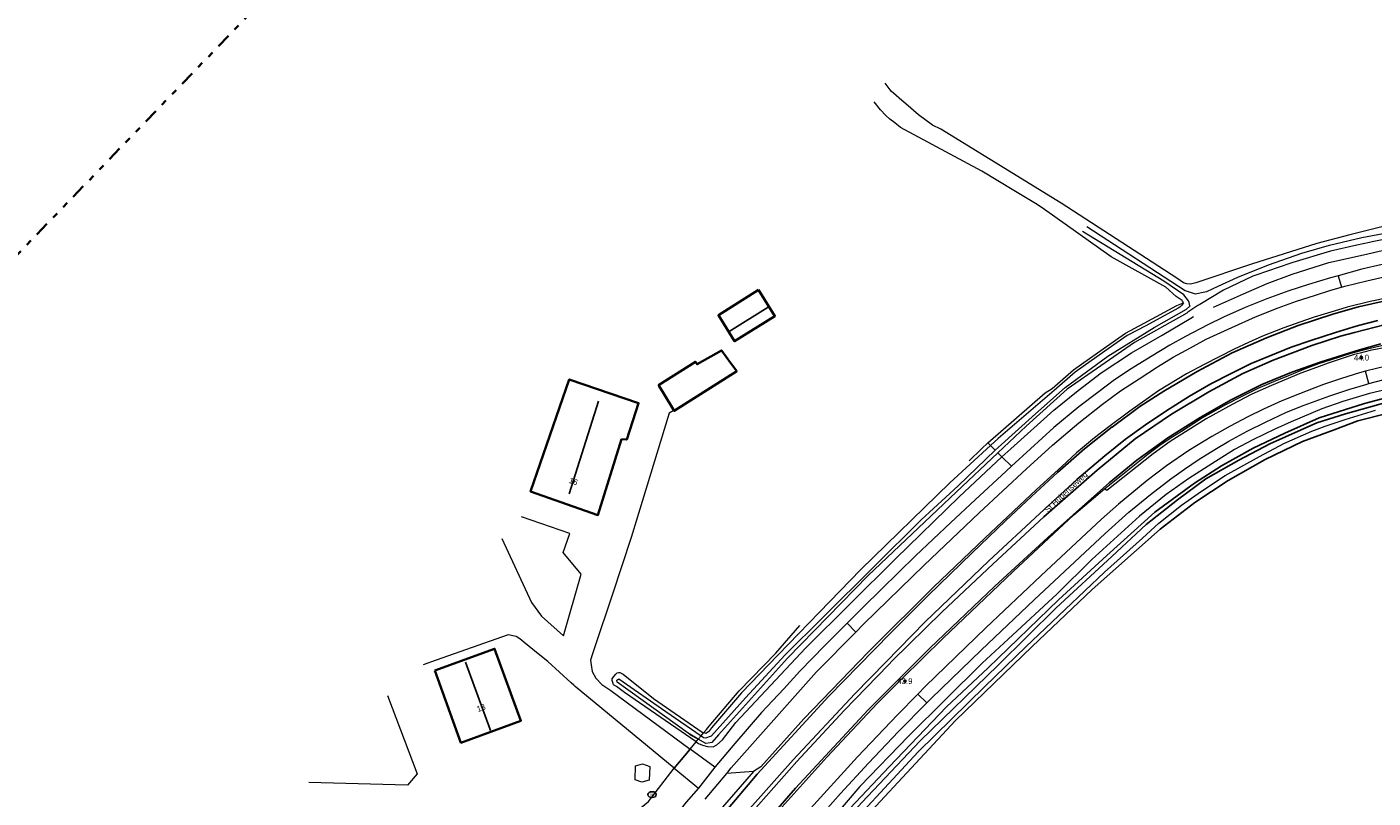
# Model space of a CAD drawing. Header units: metres. Extents: x 169249 to 194689, y 406250 to 412203.
# Tile 286 of 442: x 187191 to 187423, y 410735 to 410868. Entities that reach past the tile are written whole.
import ezdxf
from ezdxf.enums import TextEntityAlignment as Align

# ---------------------------------------------------------------- set-up
doc = ezdxf.new("R2010")
doc.units = ezdxf.units.M
doc.linetypes.add('BGT_NLCS_N264$0$AL-TEKENBLADGRENS', pattern=[11.5, 2.5, -1.5, 1, -1.5, 1, -1.5, 2.5])
doc.layers.get('0').update_dxf_attribs({"linetype": 'CONTINUOUS'})
for name, color, linetype, lineweight in [('BGT_NLCS_N264$0$B-WE-GW-WATERGANG_INSTEEK-G', 252, 'CONTINUOUS', 18), ('BGT_NLCS_N264$0$B-WE-GW-WATERGANG_SLOOT_BODEM-G', 252, 'CONTINUOUS', 18), ('BGT_NLCS_N264$0$B-WE-IE-TERREINAFSCHEIDING_KUNSTMATIG_HEKWERK-G', 252, 'BGT_NLCS_N264$0$IE-TERREINAFSCHEIDING-KUNSTMATIG', 18), ('BGT_NLCS_N264$0$B-WE-OG-TOPOGRAFIE_BEBOUWING-G', 252, 'CONTINUOUS', 35), ('BGT_NLCS_N264$0$B-WE-OG-TOPOGRAFIE_TERREIN_ONBEGROEID-GV', 252, 'CONTINUOUS', 18), ('BGT_NLCS_N264$0$B-WE-OG-TOPOGRAFIE_WATER-GV', 252, 'CONTINUOUS', 18), ('BGT_NLCS_N264$0$B-WE-OG-TOPOGRAFIE_WEG_BERM-GV', 252, 'CONTINUOUS', 18), ('BGT_NLCS_N264$0$B-WE-OG-TOPOGRAFIE_WEG_RIJWEG-GV', 252, 'CONTINUOUS', 18), ('BGT_NLCS_N264$0$B-WE-OG-TOPOGRAFIE_WEG_RIJWIELPAD-GV', 252, 'CONTINUOUS', 18), ('BGT_NLCS_N264$0$B-WE-OG-TOPOGRAFIE_WEG_VERHARD-G', 252, 'CONTINUOUS', 18), ('BGT_NLCS_N264$0$X-XX-AL-TEKENBLADGRENS-G', 252, 'BGT_NLCS_N264$0$AL-TEKENBLADGRENS', 35), ('X-XX-AL-REFERENTIE-G', 7, 'CONTINUOUS', 18)]:
    doc.layers.add(name, color=color, linetype=linetype, lineweight=lineweight)
for name, color, linetype in [('BGT_NLCS_N264$0$B-WE-IE-MEUBILAIR_WEGMEUBILAIR-S', 252, 'CONTINUOUS'), ('BGT_NLCS_N264$0$B-WE-IE-TERREINAFSCHEIDING_KUNSTMATIG_HEKWERK_RASTER-G', 252, 'CONTINUOUS'), ('BGT_NLCS_N264$0$B-WE-KG-KADASTRAAL_NOK-G', 252, 'CONTINUOUS'), ('BGT_NLCS_N264$0$B-WE-KL-WATER_BRANDLEIDING_PUT-S', 252, 'CONTINUOUS'), ('BGT_NLCS_N264$0$B-WE-OG-TOPOGRAFIE_WATER_SLOOT-GV', 252, 'CONTINUOUS'), ('BGT_NLCS_N264$0$B-WE-OG-TOPOGRAFIE_WEG_INRIT-GV', 252, 'CONTINUOUS'), ('BGT_NLCS_N264$0$B-WE-VW-MARKERING-G', 252, 'CONTINUOUS'), ('BGT_NLCS_N264$0$Label_Nummeraanduidingreeks', 252, 'CONTINUOUS'), ('BGT_NLCS_N264$0$Label_Openbareruimte', 252, 'CONTINUOUS'), ('BGT_NLCS_N264$0$Label_Puntobject', 252, 'CONTINUOUS')]:
    doc.layers.add(name, color=color, linetype=linetype)
doc.styles.add('BGT_NLCS_N264$0$NLCS-ISO', font='NLCS-ISO.ttf')
doc.styles.add('BGT_NLCS_N264$0$STANDARD', font='txt')
doc.linetypes.add('BGT_NLCS_N264$0$IE-TERREINAFSCHEIDING-KUNSTMATIG', pattern='A,4,[82,NLCS.SHX,S=0.75,R=90,X=0,Y=0],4,-2', length=10)

# ---------------------------------------------------------------- blocks, each defined once
blk = doc.blocks.new('BGT_NLCS_N264$0$SIE-WEG_STRAATPOT_BRANDKRAAN-SO')
blk.add_ellipse((0, 0), major_axis=(-0.729, 0), ratio=0.685994)
at = {"style": 'BGT_NLCS_N264$0$NLCS-ISO'}
blk.add_text('BR', height=0.4, dxfattribs=at).set_placement((-0.3, -0.15))
blk = doc.blocks.new('BGT_NLCS_N264$0$SIE-WEG_PAAL_ALGEMEEN_TYPE_02-SO')
at = {"ltscale": 0.5}
h = blk.add_hatch(color=256, dxfattribs=at)
h.paths.add_polyline_path([(0, 0), (0.1875, 0, 0.41421356), (0, 0.1875)])
h.paths.add_polyline_path([(0, -0.1875), (0, 0), (-0.1875, 0, 0.41421356)])
for p, q in [((-0.1875, 0), (0.1875, 0)), ((0, -0.1875), (0, 0.1875))]:
    blk.add_line(p, q, dxfattribs=at)
blk.add_circle((0, 0), 0.1875, dxfattribs=at)
blk = doc.blocks.new('BGT_NLCS_N264')
at = {"layer": 'BGT_NLCS_N264$0$B-WE-GW-WATERGANG_INSTEEK-G'}
for points in [[(187424.27, 410833.3, 10.52), (187418.75, 410831.91, 10.48), (187413.11, 410830.44, 10.46), (187401.84, 410826.86, 10.55), (187392.27, 410823.65, 10.44), (187391.34, 410823.41, 10.44), (187390.73, 410823.47, 10.44), (187390.13, 410823.63, 10.43), (187389.01, 410824.43, 10.41), (187369.06, 410837.39, 10.4), (187356.84, 410844.89, 10.49), (187348.39, 410850.08, 10.54), (187346.93, 410850.78, 10.53), (187344.52, 410852.58, 10.52), (187342.35, 410854.47, 10.51), (187341.69, 410855.05, 10.51), (187340.21, 410856.31, 10.51), (187339.89, 410856.58, 10.51), (187339.68, 410856.86, 10.52), (187338.8, 410858.04, 10.56)], [(187390.13, 410820.21, 10.62), (187389.97, 410820.51, 10.62), (187389.92, 410820.6, 10.62), (187388.86, 410821.29, 10.61), (187387.08, 410822.88, 10.62), (187377.69, 410828.13, 10.65), (187366.22, 410836.25, 10.58), (187364.98, 410837.12, 10.58), (187360.95, 410839.55, 10.62), (187355.41, 410842.88, 10.68), (187341.45, 410850.39, 10.79), (187340.44, 410851.17, 10.81), (187339.6, 410851.81, 10.82), (187338.92, 410852.48, 10.84), (187337.97, 410853.42, 10.85), (187336.91, 410854.8, 10.86)], [(187306.25, 410744.6, 11.12), (187293.91, 410753.13, 11.12), (187292.54, 410754.16, 11.12), (187292.06, 410754.41, 11.08), (187291.96, 410754.64, 11.07), (187291.8, 410755.19, 11.07), (187291.82, 410755.47, 11.07), (187292.1, 410755.86, 11.07), (187292.42, 410756.24, 11.08), (187292.7, 410756.47, 11.08), (187292.89, 410756.55, 11.08), (187293.16, 410756.53, 11.09), (187293.7, 410756.24, 11.08), (187298.95, 410752.09, 10.91), (187307.32, 410746.29, 10.83), (187307.58, 410746.2, 10.85)]]:
    blk.add_polyline3d(points, dxfattribs=at)
at = {"layer": 'BGT_NLCS_N264$0$B-WE-GW-WATERGANG_SLOOT_BODEM-G'}
blk.add_line((187306.64, 410745.07, 10.25), (187307.11, 410745.63, 10.18), dxfattribs=at)
for points in [[(187373.53, 410833.35, 9.7), (187390.45, 410822.34, 9.76), (187392.15, 410821.78, 9.68), (187393.84, 410822.09, 9.65), (187394.14, 410822.15, 9.65), (187396.1, 410823.05, 9.66), (187399.49, 410824.61, 9.68), (187404.77, 410826.77, 9.72), (187410.48, 410828.75, 9.73), (187415.29, 410830.16, 9.73), (187420.84, 410831.46, 9.72), (187432.11, 410833.58, 9.71)], [(187427.42, 410831.66, 9.7), (187422.61, 410830.7, 9.7), (187422.18, 410830.61, 9.7), (187419.95, 410830.11, 9.69), (187415.45, 410829.11, 9.68), (187408.96, 410827.12, 9.68), (187408.62, 410827.01, 9.68), (187402.61, 410824.96, 9.72), (187402.06, 410824.77, 9.73), (187397, 410822.38, 9.81), (187392.96, 410819.93, 9.92), (187392.62, 410819.72, 9.93), (187392.07, 410819.39, 9.94), (187391.91, 410819.28, 9.96), (187390.91, 410818.6, 10.07)], [(187390.67, 410819.09, 10.04), (187391.24, 410819.6, 9.9), (187391.26, 410819.62, 9.9), (187391.26, 410819.62, 9.9), (187391.25, 410819.66, 9.9), (187391.1, 410820.26, 9.9), (187391.03, 410820.52, 9.9), (187390.17, 410821.59, 9.86), (187386.77, 410823.91, 9.87), (187372.76, 410832.5, 9.77)], [(187304.9, 410746.11, 10.25), (187292.68, 410754.88, 10.36), (187292.61, 410755.21, 10.36), (187292.94, 410755.49, 10.36), (187301.04, 410749.85, 10.26), (187307.11, 410745.63, 10.18)], [(187306.64, 410745.07, 10.25), (187305.43, 410745.73, 10.24), (187304.9, 410746.11, 10.25)]]:
    blk.add_polyline3d(points, dxfattribs=at)
at = {"layer": 'BGT_NLCS_N264$0$B-WE-IE-TERREINAFSCHEIDING_KUNSTMATIG_HEKWERK-G'}
blk.add_polyline3d([(187253.12, 410752.57, 11.25), (187258.27, 410739.1, 11.15), (187256.6, 410737.14, 11.12), (187239.6, 410737.64, 11.1)], dxfattribs=at)
at = {"layer": 'BGT_NLCS_N264$0$B-WE-IE-TERREINAFSCHEIDING_KUNSTMATIG_HEKWERK_RASTER-G'}
blk.add_polyline3d([(187430.37, 410802.49, 10.82), (187420.17, 410799.89, 10.81), (187416.08, 410798.34, 10.81), (187410.63, 410796.3, 10.83), (187404.22, 410793.21, 10.89), (187397.85, 410789.63, 10.82), (187392.07, 410785.8, 10.89), (187386.13, 410781.23, 10.89), (187374.43, 410770.85, 10.88), (187364.07, 410761.03, 10.95), (187350.93, 410748.26, 10.98), (187328.83, 410724.53, 11)], dxfattribs=at)
at = {"layer": 'BGT_NLCS_N264$0$B-WE-KG-KADASTRAAL_NOK-G'}
for p, q in [((187318.67, 410819.44, 14.06), (187311.93, 410815.24, 14.04)), ((187289.45, 410803.29, 18.59), (187284.4, 410787.31, 18.2))]:
    blk.add_line(p, q, dxfattribs=at)
blk.add_polyline3d([(187266.55, 410758.34, 19.56), (187270.82, 410746.71, 19.57), (187270.88, 410746.57, 19.57)], dxfattribs=at)
at = {"layer": 'BGT_NLCS_N264$0$B-WE-OG-TOPOGRAFIE_BEBOUWING-G'}
for points in [[(187317.02, 410822.45, 12.84), (187319.82, 410817.91, 13.11), (187312.87, 410813.59, 13.05), (187310.09, 410818.06, 12.83), (187317.02, 410822.45, 12.84)], [(187310.68, 410811.95, 12.64), (187312.2, 410809.88, 13.26), (187313.26, 410808.42, 13.7), (187302.49, 410801.59, 13.83), (187300.64, 410804.63, 13.03), (187299.91, 410805.83, 12.71), (187299.81, 410806, 12.66), (187306.16, 410810.05, 12.68), (187306.42, 410809.62, 12.73), (187310.63, 410812.02, 12.62), (187310.68, 410811.95, 12.64)], [(187293.4, 410796.75, 13.63), (187289.36, 410783.66, 13.63), (187277.77, 410787.71, 13.26), (187284.43, 410807.02, 13.17), (187296.35, 410802.94, 14.14), (187294.31, 410796.65, 14.21), (187293.4, 410796.75, 13.63)], [(187261.28, 410756.87, 14.69), (187271.59, 410760.64, 14.7), (187276.1, 410748.24, 14.71), (187265.78, 410744.46, 14.73), (187261.28, 410756.87, 14.69)]]:
    blk.add_polyline3d(points, dxfattribs=at)
at = {"layer": 'BGT_NLCS_N264$0$B-WE-OG-TOPOGRAFIE_TERREIN_ONBEGROEID-GV', "linetype": 'Continuous'}
for p, q in [((187356.47, 410796.07, 10.94), (187366.35, 410804.72, 10.9)), ((187353.26, 410793, 11.03), (187355.36, 410795.09, 10.92)), ((187355.36, 410795.09, 10.92), (187356.47, 410796.07, 10.94)), ((187305.23, 410743.38, 11.23), (187306.25, 410744.6, 11.12))]:
    blk.add_line(p, q, dxfattribs=at)
for points in [[(187366.35, 410804.72, 10.9), (187367.55, 410805.47, 10.92), (187371.21, 410808.67, 10.91), (187376.29, 410812.31, 10.9), (187380.18, 410814.98, 10.9), (187383.39, 410816.68, 10.85), (187388.97, 410819.72, 10.63), (187390.13, 410820.21, 10.62)], [(187307.58, 410746.2, 10.85), (187308.03, 410746.74, 10.94), (187308.53, 410747.34, 10.95), (187313.68, 410753.41, 10.98), (187319.97, 410759.86, 10.99), (187324.13, 410764.62, 11.09)], [(187296.82, 410733.29, 10.78), (187298.07, 410734.32, 10.78), (187302.48, 410740.09, 11.24)]]:
    blk.add_polyline3d(points, dxfattribs=at)
at = {"layer": 'BGT_NLCS_N264$0$B-WE-OG-TOPOGRAFIE_WATER-GV'}
for p, q in [((187356.92, 410795.63, 10.94), (187357.75, 410794.81, 10.2)), ((187358.2, 410794.37, 10.19), (187358.9, 410793.67, 11.15)), ((187306.64, 410745.07, 10.25), (187304.9, 410746.11, 2.09)), ((187307.11, 410745.63, 10.18), (187307.58, 410746.2, 10.85)), ((187306.25, 410744.6, 11.12), (187306.64, 410745.07, 10.25))]:
    blk.add_line(p, q, dxfattribs=at)
for points in [[(187395.3, 410819.48, 11.3), (187400.49, 410821.74, 11.28), (187404.52, 410823.51, 11.25), (187408.85, 410825.12, 11.23), (187415.16, 410827.13, 11.18), (187421.1, 410828.48, 11.16), (187426.81, 410829.78, 11.15), (187433.72, 410831, 11.12), (187444.23, 410832.23, 11.11), (187450.1, 410832.53, 11.11), (187456.2, 410832.82, 11.1), (187460.76, 410832.93, 11.12), (187467.38, 410832.69, 11.09), (187471.09, 410832.51, 11.05), (187488.46, 410831.27, 10.98), (187497.54, 410830.46, 10.91), (187503.01, 410830.41, 10.89), (187507.51, 410830.67, 10.89), (187514.17, 410831.03, 10.93), (187516.57, 410831.24, 10.94), (187523.25, 410831.8, 10.96), (187526.66, 410831.95, 11), (187528.06, 410831.84, 11.03), (187528.85, 410831.89, 11.03)], [(187390.13, 410820.21, 10.62), (187389.77, 410819.73, 10.62), (187389.49, 410819.48, 10.63), (187389.24, 410819.29, 10.63), (187383.63, 410816.24, 10.85), (187380.44, 410814.55, 10.9), (187376.58, 410811.9, 10.9), (187371.52, 410808.28, 10.91), (187367.88, 410805.09, 10.92), (187358.24, 410796.84, 10.92), (187356.92, 410795.63, 10.94)], [(187357.75, 410794.81, 10.2), (187358.27, 410795.3, 10.2), (187364.66, 410801.08, 10.2), (187369.8, 410805.62, 10.2), (187377.1, 410811.01, 10.2), (187385.12, 410815.96, 10.2), (187390.67, 410819.09, 10.04)], [(187390.91, 410818.6, 10.07), (187390.7, 410818.45, 10.1), (187381.71, 410813.35, 10.16), (187370.11, 410805.33, 10.19), (187363.06, 410798.94, 10.2), (187358.2, 410794.37, 10.19)], [(187358.9, 410793.67, 11.15), (187360.4, 410795.08, 11.16), (187367.85, 410801.75, 11.18), (187372, 410805.08, 11.27), (187375.95, 410808.15, 11.28), (187381.17, 410811.57, 11.27), (187386.47, 410814.63, 11.28), (187391.41, 410817.56, 11.27), (187391.88, 410817.84, 11.26)], [(187425.82, 410805.47, 10.98), (187422.17, 410804.59, 11.01), (187417.55, 410803.2, 11.04), (187413.97, 410801.93, 11.03), (187408.65, 410799.71, 11.04), (187405.87, 410798.47, 11.04), (187402.07, 410796.59, 11.06), (187398.94, 410794.95, 11.07), (187395.04, 410792.47, 11.08), (187391.07, 410789.97, 11.07), (187387.16, 410787.22, 11.07), (187382.56, 410783.46, 11.07), (187374.35, 410775.99, 11.07), (187368.41, 410770.09, 11.04), (187359.99, 410762.31, 11.05), (187355.48, 410758.14, 11.06), (187342.85, 410745.65, 11.01), (187334.43, 410736.94, 11.1), (187320.25, 410720.34, 11.06)], [(187329.26, 410726.49, 11), (187344.48, 410742.87, 10.97), (187355.94, 410754.15, 10.99), (187362.98, 410760.97, 10.97), (187376.53, 410773.81, 10.95), (187383.06, 410779.69, 10.98), (187385.89, 410782.27, 10.96), (187389.77, 410785.34, 10.91), (187393.25, 410787.75, 10.88), (187397.33, 410790.48, 10.91), (187403.2, 410793.76, 10.85), (187407.43, 410795.97, 10.82), (187412.2, 410798.12, 10.81), (187414.5, 410798.99, 10.84), (187417.98, 410800.14, 10.85), (187423.21, 410801.7, 10.83)], [(187358.2, 410794.37, 10.19), (187351.02, 410787.61, 10.18), (187335.9, 410773.26, 10.15), (187321.97, 410759, 10.15), (187310.14, 410745.83, 10.25), (187308.95, 410744.51, 10.25), (187308.7, 410744.46, 10.25), (187307.95, 410744.35, 10.25), (187306.64, 410745.07, 10.25)], [(187307.11, 410745.63, 10.18), (187307.53, 410745.34, 10.17), (187307.93, 410745.29, 10.17), (187308.92, 410745.67, 10.18), (187314.78, 410752.2, 10.28), (187321.61, 410759.61, 10.21), (187328.09, 410766.05, 10.18), (187336.89, 410774.82, 10.18), (187345.02, 410782.84, 10.2), (187351.35, 410788.7, 10.2), (187357.75, 410794.81, 10.2)], [(187356.92, 410795.63, 10.94), (187349.9, 410789.2, 11.04), (187334.6, 410774.26, 11.07), (187320.33, 410759.51, 10.99), (187314.05, 410753.08, 10.98), (187308.92, 410747.02, 10.95), (187308.37, 410746.36, 10.94), (187307.92, 410746.07, 10.88), (187307.58, 410746.2, 10.85)], [(187306.25, 410744.6, 11.12), (187306.66, 410744.32, 11.12), (187307.36, 410744.03, 11.12), (187308.23, 410743.81, 11.12), (187309.22, 410743.78, 11.12), (187309.83, 410744.1, 11.12), (187310.78, 410744.97, 11.12), (187313.12, 410747.97, 11.13), (187325.07, 410760.72, 11.05), (187340.55, 410776.15, 11.04), (187351.51, 410786.78, 11.14), (187358.9, 410793.67, 11.15)]]:
    blk.add_polyline3d(points, dxfattribs=at)
at = {"layer": 'BGT_NLCS_N264$0$B-WE-OG-TOPOGRAFIE_WATER_SLOOT-GV'}
for points in [[(187339.47, 410740.32, 9.96), (187332.78, 410733.22, 9.98), (187324.41, 410723.59, 10.07), (187316.58, 410713.82, 10.15), (187316.58, 410713.46, 10.15), (187316.65, 410713.15, 10.15), (187317.01, 410713.11, 10.15), (187318.87, 410715.31, 10.15), (187327.52, 410726.08, 10.05), (187334.81, 410734.19, 10.05), (187344.82, 410744.76, 10.03), (187358.25, 410757.82, 10.03), (187368.24, 410767.71, 10), (187377.81, 410776.54, 10.02), (187383.69, 410782.03, 10.02), (187389.11, 410786.26, 10.02), (187394, 410789.87, 10.02), (187399.64, 410793.14, 10.02), (187405.02, 410795.91, 10.01), (187413.06, 410799.56, 10.01), (187418.01, 410801.11, 10.01), (187428.47, 410804.03, 10.01)], [(187428.43, 410804.77, 10), (187421.28, 410802.88, 9.96), (187413.47, 410800.39, 9.94), (187407.58, 410797.79, 9.94), (187402.13, 410795.18, 9.94), (187396.69, 410792.13, 9.94), (187392.06, 410789.15, 9.94), (187385.19, 410784.16, 9.94), (187376.97, 410776.67, 9.93), (187368.62, 410769.06, 9.94), (187356.52, 410757.37, 9.95), (187349.35, 410750.62, 9.95), (187339.47, 410740.32, 9.96)]]:
    blk.add_polyline3d(points, dxfattribs=at)
at = {"layer": 'BGT_NLCS_N264$0$B-WE-OG-TOPOGRAFIE_WEG_BERM-GV'}
for p, q in [((187356.92, 410795.63, 10.94), (187356.47, 410796.07, 10.94)), ((187360.54, 410792.07, 11.41), (187358.9, 410793.67, 11.15))]:
    blk.add_line(p, q, dxfattribs=at)
blk.add_polyline3d([(187425.44, 410813.16, 11.09), (187425.54, 410812.63, 11.11), (187422.24, 410811.98, 11.16), (187420.56, 410811.55, 11.16), (187419.51, 410811.28, 11.17), (187415.01, 410809.81, 11.19), (187413.02, 410809.09, 11.2), (187410.35, 410808.1, 11.2), (187405.3, 410805.98, 11.2), (187401.91, 410804.47, 11.2), (187398.49, 410802.72, 11.22), (187394.06, 410800.24, 11.22), (187387.87, 410796.3, 11.26), (187384.93, 410794.2, 11.28), (187376.96, 410787.87, 11.34), (187376.56, 410788.18, 11.27)], dxfattribs=at)
at = {"layer": 'BGT_NLCS_N264$0$B-WE-OG-TOPOGRAFIE_WEG_INRIT-GV'}
blk.add_line((187302.48, 410740.09, 11.24), (187305.23, 410743.38, 11.23), dxfattribs=at)
at = {"layer": 'BGT_NLCS_N264$0$B-WE-OG-TOPOGRAFIE_WEG_RIJWEG-GV'}
for p, q in [((187309.49, 410740.23, 11.24), (187305.23, 410743.38, 11.23)), ((187302.48, 410740.09, 11.24), (187306.65, 410736.65, 11.25)), ((187316.12, 410739.52, 11.42), (187308.11, 410730.24, 11.38)), ((187316.12, 410739.52, 11.42), (187311.52, 410739.17, 11.28))]:
    blk.add_line(p, q, dxfattribs=at)
for points in [[(187425.39, 410821.09, 11.55), (187422.28, 410820.43, 11.54), (187418.32, 410819.43, 11.53), (187418.16, 410819.39, 11.53), (187415.52, 410818.6, 11.53), (187412.61, 410817.72, 11.53), (187410.15, 410816.86, 11.53), (187407.41, 410815.91, 11.53), (187403.71, 410814.45, 11.53), (187401.3, 410813.35, 11.53), (187398.86, 410812.22, 11.57), (187393.72, 410809.6, 11.61), (187390.67, 410807.95, 11.62), (187385.84, 410805.03, 11.62), (187380.89, 410801.53, 11.64), (187377.28, 410798.88, 11.67), (187374.83, 410796.98, 11.68), (187371.75, 410794.4, 11.68), (187369.2, 410792.03, 11.67), (187364.85, 410788.04, 11.63), (187355.94, 410779.66, 11.61), (187347.11, 410771.25, 11.54), (187336.54, 410760.72, 11.46), (187335.92, 410760.11, 11.45), (187324.82, 410748.55, 11.4), (187317.42, 410740.33, 11.37), (187316.12, 410739.52, 11.42)], [(187376.56, 410788.18, 11.27), (187384.03, 410794.15, 11.22), (187386.32, 410795.84, 11.21), (187388.28, 410797.19, 11.21), (187389.79, 410798.12, 11.22), (187393.09, 410800.24, 11.2), (187397.45, 410802.69, 11.17), (187400.01, 410804.01, 11.15), (187403, 410805.49, 11.14), (187405.67, 410806.67, 11.13), (187408.38, 410807.76, 11.12), (187411.14, 410808.9, 11.11), (187413.43, 410809.73, 11.09), (187415.45, 410810.36, 11.08), (187419.01, 410811.53, 11.08), (187420.46, 410811.91, 11.09), (187421.81, 410812.27, 11.09), (187425.44, 410813.16, 11.09)], [(187318.42, 410730.47, 11.36), (187328.74, 410741.99, 11.37), (187337.46, 410751.27, 11.35), (187341.75, 410755.51, 11.35), (187348.73, 410762.41, 11.35), (187360.85, 410773.94, 11.35), (187371.29, 410783.7, 11.33), (187376.56, 410788.18, 11.27)]]:
    blk.add_polyline3d(points, dxfattribs=at)
at = {"layer": 'BGT_NLCS_N264$0$B-WE-OG-TOPOGRAFIE_WEG_RIJWIELPAD-GV'}
for p, q in [((187416.76, 410824.88, 11.39), (187417.33, 410822.9, 11.42)), ((187422.06, 410806.29, 10.97), (187421.45, 410808.43, 10.98)), ((187333.75, 410763.51, 11.29), (187332.23, 410765.02, 11.22)), ((187345.96, 410751.33, 11.12), (187344.43, 410752.85, 11.16)), ((187309.49, 410740.23, 11.24), (187306.65, 410736.65, 11.25)), ((187307.8, 410734.73, 11.28), (187311.52, 410739.17, 11.28))]:
    blk.add_line(p, q, dxfattribs=at)
for points in [[(187516.47, 410829.13, 11.12), (187516.27, 410829.11, 11.12), (187514.82, 410829, 11.12), (187507.65, 410828.49, 11.12), (187503.77, 410828.46, 11.12), (187499.7, 410828.59, 11.12), (187490.74, 410829.13, 11.11), (187484.5, 410829.58, 11.15), (187473.88, 410830.1, 11.22), (187468.26, 410830.27, 11.22), (187460.27, 410830.27, 11.22), (187455.57, 410830.23, 11.22), (187449.18, 410829.94, 11.24), (187444.29, 410829.59, 11.24), (187440.54, 410829.23, 11.26), (187436.14, 410828.74, 11.32), (187432.4, 410828.27, 11.34), (187427.91, 410827.51, 11.35), (187424.35, 410826.79, 11.4), (187420.86, 410825.99, 11.39), (187416.76, 410824.88, 11.39)], [(187417.33, 410822.9, 11.42), (187417.91, 410823.07, 11.42), (187421.67, 410823.97, 11.4), (187424.7, 410824.67, 11.4)], [(187416.76, 410824.88, 11.39), (187415.45, 410824.53, 11.4), (187411.65, 410823.38, 11.39), (187408.29, 410822.29, 11.39), (187404.51, 410820.89, 11.4), (187400.74, 410819.39, 11.4), (187397, 410817.72, 11.41), (187394.33, 410816.41, 11.43), (187390.51, 410814.43, 11.42), (187387.78, 410812.94, 11.42), (187384.55, 410810.99, 11.46), (187381.11, 410808.82, 11.45), (187378.25, 410806.96, 11.44), (187375.42, 410804.79, 11.46), (187372.1, 410802.3, 11.47), (187367.82, 410798.71, 11.41), (187363.8, 410795.06, 11.43), (187360.54, 410792.07, 11.41)], [(187333.75, 410763.51, 11.29), (187335.14, 410764.93, 11.29), (187345.53, 410775.05, 11.31), (187354.97, 410784.04, 11.38), (187363.11, 410791.6, 11.43), (187367.61, 410795.7, 11.44), (187372.14, 410799.54, 11.49), (187376.2, 410802.73, 11.49), (187379.32, 410805.05, 11.5), (187382.51, 410807.14, 11.48), (187385.68, 410809.2, 11.48), (187388.39, 410810.85, 11.48), (187391.36, 410812.48, 11.46), (187394.05, 410813.94, 11.46), (187398.44, 410815.98, 11.46), (187402.52, 410817.81, 11.41), (187406.45, 410819.36, 11.41), (187409.61, 410820.48, 11.4), (187412.7, 410821.48, 11.44), (187415.5, 410822.38, 11.43), (187417.33, 410822.9, 11.42)], [(187430.17, 410810.47, 10.97), (187427.68, 410809.93, 10.96), (187423.33, 410808.91, 10.96), (187421.45, 410808.43, 10.98)], [(187421.45, 410808.43, 10.98), (187420.44, 410808.17, 10.99), (187417.34, 410807.19, 11.02), (187414.22, 410806.14, 10.99), (187412.72, 410805.57, 10.99), (187410.08, 410804.56, 10.99), (187407.07, 410803.32, 11.01), (187403.92, 410801.91, 11.02), (187401.2, 410800.58, 11.02), (187398.18, 410798.99, 11.03), (187395.01, 410797.18, 11.03), (187391.07, 410794.79, 11.03), (187387.22, 410792.14, 11.08), (187383.87, 410789.6, 11.04), (187378.97, 410785.54, 11.07), (187376.05, 410782.96, 11.12), (187365.57, 410773.22, 11.08), (187356.15, 410764.27, 11.11), (187345.73, 410754.19, 11.15), (187344.43, 410752.85, 11.16)], [(187345.96, 410751.33, 11.12), (187346.73, 410752.1, 11.13), (187355.31, 410760.38, 11.1), (187364.42, 410769.08, 11.06), (187376.65, 410780.49, 11.06), (187380.75, 410784.18, 11.07), (187384.45, 410787.21, 11.05), (187387.95, 410789.92, 11.02), (187390.31, 410791.56, 11.02), (187392.86, 410793.31, 11.03), (187395.54, 410794.93, 11.01), (187397.92, 410796.36, 11.02), (187401.11, 410798.09, 11.01), (187404.27, 410799.67, 10.97), (187407.89, 410801.36, 11.01), (187410.9, 410802.6, 11), (187415.31, 410804.2, 10.98), (187418.57, 410805.26, 10.97), (187421.53, 410806.16, 10.98), (187422.06, 410806.29, 10.97)], [(187422.06, 410806.29, 10.97), (187425.75, 410807.28, 10.95), (187428.38, 410807.86, 10.94), (187428.95, 410807.97, 10.94)], [(187360.54, 410792.07, 11.41), (187359.6, 410791.2, 11.4), (187354.31, 410786.31, 11.36), (187350.12, 410782.37, 11.31), (187344.03, 410776.65, 11.29), (187338.15, 410770.91, 11.22), (187334.95, 410767.74, 11.21), (187332.23, 410765.02, 11.22)], [(187332.23, 410765.02, 11.22), (187328.42, 410761.2, 11.23), (187324.09, 410756.78, 11.21), (187321.35, 410753.76, 11.19), (187317.54, 410749.66, 11.18), (187312.91, 410744.3, 11.18), (187309.49, 410740.23, 11.24)], [(187311.52, 410739.17, 11.28), (187312.31, 410740.16, 11.28), (187327, 410756.68, 11.28), (187333.75, 410763.51, 11.29)], [(187344.43, 410752.85, 11.16), (187340.94, 410749.24, 11.18), (187334.02, 410742.06, 11.19), (187325.37, 410732.51, 11.2), (187321.33, 410727.97, 11.16)], [(187310.5, 410711.16, 11.14), (187319.78, 410722.78, 11.12), (187324.5, 410728.27, 11.11), (187331.09, 410735.73, 11.12), (187335.91, 410740.97, 11.11), (187341.07, 410746.4, 11.1), (187345.96, 410751.33, 11.12)], [(187306.65, 410736.65, 11.25), (187304.57, 410734.23, 11.22), (187300.47, 410729.06, 11.22), (187296.46, 410723.96, 11.2), (187291.45, 410717.62, 11.22), (187289.31, 410714.88, 11.24), (187286.14, 410710.87, 11.21), (187283.78, 410707.81, 11.21), (187281.01, 410704.24, 11.2), (187278.24, 410700.81, 11.2), (187275.15, 410696.85, 11.2), (187271.88, 410692.66, 11.2), (187267.77, 410687.36, 11.16)]]:
    blk.add_polyline3d(points, dxfattribs=at)
at = {"layer": 'BGT_NLCS_N264$0$B-WE-OG-TOPOGRAFIE_WEG_VERHARD-G'}
for points in [[(187302.34, 410801.63, 11.3), (187301.61, 410801.18, 11.35), (187295.06, 410779.82, 11.25), (187291.86, 410770.04, 11.18), (187288.73, 410760.64, 11.13), (187288.45, 410759.75, 11.15), (187288.1, 410758.66, 11.16), (187288.19, 410757.86, 11.16), (187288.39, 410756.7, 11.16), (187288.98, 410755.57, 11.16), (187290.01, 410754.51, 11.19), (187291.57, 410753.44, 11.2), (187305.23, 410743.38, 11.23)], [(187272.81, 410779.64, 11.09), (187277.95, 410768.62, 11.09), (187279.66, 410766.28, 11.09), (187283.46, 410762.85, 11.17), (187286.5, 410773.48, 11.23), (187283.37, 410777.2, 11.19), (187284.5, 410780.49, 11.19), (187276.22, 410783.38, 11.17)], [(187302.48, 410740.09, 11.24), (187285.45, 410754.16, 11.23), (187285.21, 410754.36, 11.23), (187284.77, 410754.76, 11.23), (187280.72, 410758.47, 11.18), (187279.09, 410759.78, 11.18), (187276.61, 410761.77, 11.17), (187275.91, 410762.34, 11.16), (187275.31, 410762.73, 11.16), (187273.91, 410763.05, 11.17), (187261.55, 410758.67, 11.14), (187259.28, 410757.86, 11.22)], [(187297.03, 410740.8, 11.05), (187298.27, 410740.35, 11.06), (187298.2, 410738.04, 11.08), (187296.93, 410737.68, 11.1), (187295.79, 410738.08, 11.06), (187295.83, 410740.48, 11.07), (187297.03, 410740.8, 11.05)]]:
    blk.add_polyline3d(points, dxfattribs=at)
at = {"layer": 'BGT_NLCS_N264$0$B-WE-VW-MARKERING-G', "linetype": 'Continuous'}
for points in [[(187426.62, 410820.94, 11.48), (187420.24, 410819.49, 11.52), (187418.44, 410818.99, 11.52), (187415.82, 410818.26, 11.51), (187409.89, 410816.31, 11.54), (187404.42, 410814.18, 11.54), (187398.54, 410811.59, 11.56), (187392.51, 410808.4, 11.63), (187386.77, 410804.99, 11.64), (187382.64, 410802.35, 11.62), (187377.84, 410798.79, 11.68), (187377.87, 410798.85, 11.66), (187373.13, 410795.08, 11.66), (187368.48, 410791.01, 11.66), (187363.99, 410786.85, 11.56), (187359.5, 410782.66, 11.58), (187353.73, 410777.12, 11.58), (187346.24, 410769.85, 11.54), (187339.84, 410763.44, 11.52), (187336.86, 410760.4, 11.51), (187329.11, 410752.47, 11.48), (187316.76, 410739.02, 11.45), (187304.96, 410725.04, 11.46)], [(187315.04, 410732.6, 11.56), (187322.98, 410741.53, 11.51), (187333.57, 410752.86, 11.48), (187338.93, 410758.33, 11.51), (187345.7, 410765.25, 11.54), (187356.66, 410775.76, 11.55), (187365.41, 410783.93, 11.55), (187371.81, 410789.8, 11.6), (187376.62, 410793.86, 11.55), (187380.16, 410796.71, 11.58), (187383.61, 410799.21, 11.47), (187387.11, 410801.55, 11.48), (187391.19, 410804.14, 11.51), (187394.83, 410806.23, 11.51), (187398.34, 410808.04, 11.45), (187401.81, 410809.75, 11.43), (187404.91, 410811.03, 11.43), (187408.68, 410812.55, 11.43), (187412.07, 410813.74, 11.43), (187416.3, 410815.12, 11.42), (187419.28, 410816.03, 11.38), (187420.23, 410816.32, 11.37), (187423.58, 410817.17, 11.37)], [(187424.93, 410816.47, 11.39), (187419.56, 410815.08, 11.37), (187417.15, 410814.45, 11.37), (187412.23, 410812.86, 11.4), (187405.57, 410810.32, 11.42), (187400.36, 410808.01, 11.42), (187394.48, 410804.89, 11.4), (187388.08, 410801.03, 11.42), (187381.83, 410796.79, 11.46), (187375.26, 410791.41, 11.58), (187366.08, 410783.33, 11.55), (187357.32, 410775.23, 11.48), (187348.62, 410766.98, 11.52), (187340.07, 410758.61, 11.51), (187339.37, 410757.89, 11.51), (187331.76, 410750.03, 11.52), (187323.58, 410741.24, 11.52), (187315.65, 410732.25, 11.54), (187306.23, 410720.67, 11.55), (187291.49, 410702.01, 11.52), (187276.44, 410683.06, 11.52), (187275.25, 410681.57, 11.52), (187262.99, 410666.24, 11.51)], [(187315.41, 410727.47, 11.47), (187323.34, 410736.65, 11.46), (187335.87, 410750.13, 11.46), (187341.5, 410755.76, 11.48), (187346.47, 410760.74, 11.5), (187357.68, 410771.43, 11.45), (187366.78, 410779.8, 11.42), (187372.27, 410784.7, 11.39), (187377.36, 410789.21, 11.42), (187382.12, 410793.13, 11.37), (187387.44, 410796.93, 11.29), (187393.02, 410800.47, 11.27), (187398.34, 410803.49, 11.29), (187403.61, 410806.15, 11.23), (187408.8, 410808.26, 11.19), (187413.85, 410810.04, 11.21), (187419.5, 410811.82, 11.17), (187420.41, 410812.09, 11.17), (187424.11, 410813.14, 11.18)]]:
    blk.add_polyline3d(points, dxfattribs=at)
at = {"layer": 'BGT_NLCS_N264$0$X-XX-AL-TEKENBLADGRENS-G'}
blk.add_polyline3d([(191101.65, 411962.5, 0), (190130.85, 411743.35, 0), (190048.15, 411776.15, 0), (189929.72, 411776.3, 0), (189384.97, 411700.42, 0), (189107.45, 411593.11, 0), (188993.52, 411594.3, 0), (188449.38, 411824.2, 0), (188376.53, 411837.2, 0), (188020.5, 411811.09, 0), (187868.07, 411710.35, 0), (187729.55, 411309.12, 0), (187538.62, 410982.19, 0), (187400.39, 410978.01, 0), (187300.77, 410943.91, 0), (187161.49, 410799.53, 0), (186096.12, 410707.06, 0), (184991.02, 410538.75, 0), (184829.57, 410472.97, 0), (184730.27, 410345.11, 0), (184591.14, 410257.51, 0), (184515.15, 410189.17, 0), (184436.25, 410062.73, 0), (184183.19, 410038.13, 0)], dxfattribs=at)
at = {"layer": 'BGT_NLCS_N264$0$B-WE-IE-MEUBILAIR_WEGMEUBILAIR-S', "color": 7}
for p in [(187420.78, 410810.77, 11.02), (187342.2, 410755.06, 11.4)]:
    blk.add_blockref('BGT_NLCS_N264$0$SIE-WEG_PAAL_ALGEMEEN_TYPE_02-SO', p, dxfattribs=at)
at = {"layer": 'BGT_NLCS_N264$0$B-WE-KL-WATER_BRANDLEIDING_PUT-S', "color": 7, "linetype": 'Continuous'}
blk.add_blockref('BGT_NLCS_N264$0$SIE-WEG_STRAATPOT_BRANDKRAAN-SO', (187298.68, 410735.52, 10.78), dxfattribs=at)
blk.add_blockref('BGT_NLCS_N264$0$SIE-WEG_STRAATPOT_BRANDKRAAN-SO', (187298.68, 410735.52, 10.78), dxfattribs=at)
at = {"layer": 'BGT_NLCS_N264$0$Label_Nummeraanduidingreeks', "color": 7, "lineweight": 18, "style": 'BGT_NLCS_N264$0$STANDARD'}
for s, rotation, p in [('16', -19.1, (187285.15, 410789.45)), ('18', 19.9, (187269.25, 410750.45))]:
    blk.add_text(s, height=1, rotation=rotation, dxfattribs=at).set_placement(p, align=Align.MIDDLE)
at = {"layer": 'BGT_NLCS_N264$0$Label_Openbareruimte', "color": 252, "lineweight": 18, "style": 'BGT_NLCS_N264$0$STANDARD'}
blk.add_text('St Hubertseweg', height=1, rotation=43.2177, dxfattribs=at).set_placement((187370.02, 410787.53), align=Align.MIDDLE)
at = {"layer": 'BGT_NLCS_N264$0$Label_Puntobject', "lineweight": 18, "style": 'BGT_NLCS_N264$0$STANDARD'}
for s, p in [('44.0', (187420.78, 410810.77, 11.02)), ('43.9', (187342.2, 410755.06, 11.4))]:
    blk.add_text(s, height=1, dxfattribs=at).set_placement(p, align=Align.MIDDLE)

msp = doc.modelspace()

# ---------------------------------------------------------------- block references
at = {"layer": 'X-XX-AL-REFERENTIE-G'}
msp.add_blockref('BGT_NLCS_N264', (0, 0), dxfattribs=at)

doc.saveas('drawing.dxf')
